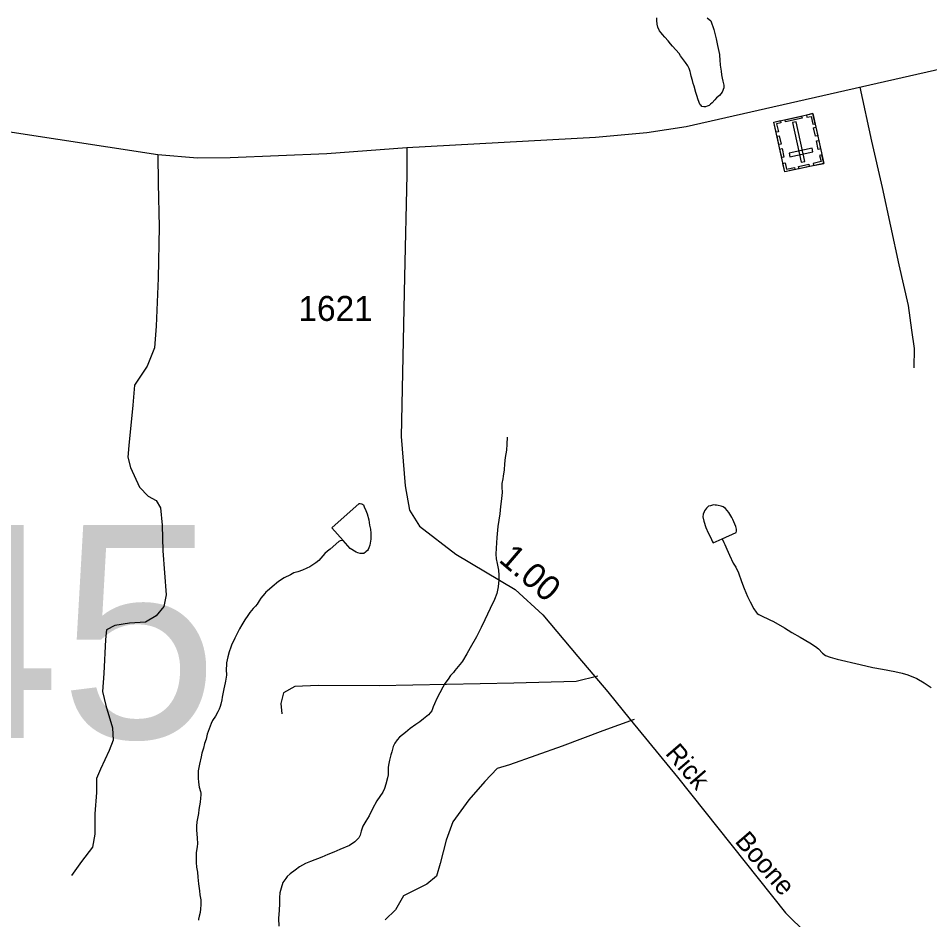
# Model space of a CAD drawing. Extents: x 2126262 to 2293712, y 749403 to 919119.
# Drawn here: x 2263203 to 2267762, y 850438 to 854948 of the extents above; entities that cross this region are included whole.
import ezdxf

# ---------------------------------------------------------------- set-up
doc = ezdxf.new("R2010")
doc.units = 0
for name, color, linetype in [('Exist Cultural Cemetery CELL', 7, 'Continuous'), ('Exist Hydrographic Misc Water Feature', 7, 'Continuous'), ('Exist Hydrographic Pond Under 1500 Sq Ft', 7, 'Continuous'), ('Exist Road Non-System Type 51', 7, 'Continuous'), ('Exist Road Primary NC Attributed', 7, 'Continuous'), ('Exist Road Secondary Mileage Hundredths English Label', 7, 'Continuous'), ('Exist Road Secondary Structure Pipe Number Label', 7, 'Continuous'), ('Exist Road Secondary Type 51 Attributed', 7, 'Continuous'), ('Exist Road Secondary Type 51 Label', 7, 'Continuous'), ('Exist Road Secondary Type 51 Number Label', 7, 'Continuous')]:
    doc.layers.add(name, color=color, linetype=linetype)

msp = doc.modelspace()

# ---------------------------------------------------------------- linework, layer by layer
at = {"layer": 'Exist Cultural Cemetery CELL'}
for points in [[(2267231.4, 854222.3), (2267036.9, 854180), (2266982.8, 854428.8), (2267177.3, 854471.1)], [(2267015.1, 854435.9), (2267017.6, 854424.6), (2266996.1, 854420), (2267004.7, 854380.5), (2266993.8, 854378.1), (2266982.8, 854428.8)], [(2267123.6, 854447.7), (2267040.7, 854429.7), (2267038.3, 854440.8), (2267121.2, 854458.8)], [(2267145, 854464.1), (2267147.4, 854452.8), (2267168.9, 854457.5), (2267177.5, 854418), (2267188.4, 854420.4), (2267177.4, 854471.1)], [(2267118.7, 854227.8), (2267136.9, 854231.8), (2267093.8, 854429.9), (2267075.6, 854425.9)], [(2267192.2, 854402.8), (2267201.4, 854360.5), (2267190.3, 854358.1), (2267181.1, 854400.4)], [(2267009.2, 854360.6), (2267018.4, 854318.3), (2267007.3, 854315.9), (2266998.1, 854358.2)], [(2267177.1, 854280.1), (2267173.1, 854298.4), (2267058, 854273.4), (2267062, 854255.1)], [(2267206.5, 854337.1), (2267215.7, 854294.8), (2267204.5, 854292.4), (2267195.3, 854334.7)], [(2267023.2, 854296.2), (2267032.4, 854253.9), (2267021.3, 854251.5), (2267012.1, 854293.8)], [(2267222.2, 854264.6), (2267211.1, 854262.2), (2267218, 854230.8), (2267178.3, 854222.2), (2267180.7, 854211.3), (2267231.4, 854222.3)], [(2267027.6, 854222.4), (2267038.7, 854224.8), (2267045.5, 854193.3), (2267085.1, 854202), (2267087.5, 854191.1), (2267036.8, 854180.1)], [(2267159, 854206.6), (2267108.4, 854195.6), (2267106, 854206.7), (2267156.6, 854217.7)]]:
    msp.add_lwpolyline(points, close=True, dxfattribs=at)
at = {"layer": 'Exist Hydrographic Misc Water Feature'}
for points in [[(2265648.4, 852853.1), (2265646.7, 852817), (2265645.1, 852786.9), (2265639.1, 852750.9), (2265635.8, 852718.9), (2265633.9, 852688.7), (2265628, 852658.3), (2265626.1, 852644.6), (2265622.3, 852620.7), (2265622.6, 852602.7), (2265623.7, 852576.4), (2265619.1, 852530.6), (2265615.3, 852506.1), (2265611.9, 852468.4), (2265602.4, 852406.3), (2265597, 852350), (2265593.3, 852298.2), (2265591.7, 852268.1), (2265593.8, 852244.1), (2265598.2, 852220.4), (2265604.5, 852188.1), (2265606.9, 852161.8), (2265607, 852138.2), (2265603.1, 852104.5), (2265597.4, 852070.2), (2265585.7, 852040.3), (2265564.1, 851996.4), (2265536.7, 851939.6), (2265519.1, 851901.3), (2265495.5, 851853.5), (2265463.9, 851799.1), (2265446.5, 851769.3), (2265424.8, 851732.7), (2265420.7, 851726.2), (2265387.1, 851685.9), (2265379.3, 851676.2), (2265365.5, 851660.1), (2265353.4, 851642.3), (2265337.5, 851619.7), (2265326, 851601.9), (2265296.6, 851545.1), (2265284.6, 851519.1), (2265279, 851503.8), (2265271, 851483.3), (2265255.2, 851463.3), (2265229.5, 851443.1), (2265211.5, 851428.8), (2265191.9, 851416), (2265163.9, 851394.6), (2265140.2, 851376.1), (2265110.2, 851351.5), (2265098.4, 851339.3), (2265086.6, 851321.5), (2265078.7, 851305.2), (2265071, 851279.1), (2265067.4, 851263.8), (2265059.6, 851237.7), (2265054.8, 851212.2), (2265053.6, 851200.8), (2265054, 851187), (2265053.2, 851164.1), (2265050.2, 851147.7), (2265042.3, 851117.4), (2265034.7, 851094.6), (2265026.7, 851076.7), (2264997.3, 851033), (2264975.8, 850994.1), (2264958, 850958.4), (2264942.4, 850932.5), (2264926.4, 850905.9), (2264918.7, 850882.1), (2264913.1, 850861.9), (2264906.9, 850847.9), (2264887.1, 850828), (2264859.5, 850809.6), (2264811.8, 850789.2), (2264781.7, 850776.7), (2264751.9, 850764.2), (2264720.8, 850751.1), (2264665, 850730), (2264639.5, 850720), (2264610.6, 850703.2), (2264588.6, 850687.3), (2264564, 850669.1), (2264548.9, 850654.6), (2264541.2, 850644.9), (2264527.3, 850624.6), (2264517.5, 850596.2), (2264511.8, 850572.4), (2264510, 850550.5), (2264510.3, 850529.8), (2264510, 850518.3), (2264508.4, 850486.5), (2264504.9, 850444), (2264507, 850406.2)], [(2266723.2, 852343.7), (2266732.4, 852325.4), (2266736.8, 852315.5), (2266746.8, 852291.7), (2266760.9, 852261.9), (2266779.4, 852222.1), (2266791.8, 852202.2), (2266806, 852174), (2266820.2, 852130.1), (2266834.5, 852096.3), (2266851.1, 852055), (2266863, 852029.2), (2266882.3, 851993.7), (2266893.7, 851977), (2266899.5, 851971), (2266907.6, 851965.3), (2266917.7, 851960.8), (2266961.8, 851939.5), (2266980, 851930), (2267036.1, 851898.6), (2267072.7, 851874.9), (2267113.5, 851852.7), (2267162.8, 851823.8), (2267191, 851805.9), (2267205.1, 851794.1), (2267225, 851771.7), (2267241.2, 851759.9), (2267263.6, 851751.9), (2267299.5, 851742.9), (2267413.8, 851716), (2267477.7, 851699.9), (2267525.8, 851692.3), (2267587.9, 851681.2), (2267623.8, 851671.6), (2267652.1, 851663.5), (2267698, 851646.1), (2267734.3, 851623.4), (2267768.2, 851599.7)], [(2264827.5, 852335.5), (2264813.4, 852333.5), (2264807.4, 852331), (2264764, 852292.5), (2264750, 852282.3), (2264736, 852270.1), (2264726.2, 852258.2), (2264706.4, 852236.3), (2264692.4, 852224.5), (2264660.8, 852203.8), (2264646.6, 852197.5), (2264625, 852187.1), (2264600.9, 852179.4), (2264581.1, 852173.3), (2264565.2, 852164.8), (2264533, 852149), (2264505.4, 852130.6), (2264473.7, 852104.3), (2264460, 852092.2), (2264450, 852083.5), (2264441.7, 852077.8), (2264436, 852071.3), (2264416.1, 852047.2), (2264408.6, 852033.5), (2264398.5, 852017.3), (2264390.7, 852007.7), (2264378.7, 851995.5), (2264360.9, 851975.5), (2264351.4, 851960.9), (2264337.1, 851938.9), (2264321.5, 851914.6), (2264309.6, 851894.5), (2264286, 851846.5), (2264278.4, 851828), (2264272.3, 851816.6), (2264266.7, 851802), (2264258.7, 851778.2), (2264251, 851753.7), (2264245.4, 851723.7), (2264245.6, 851716.1), (2264243.7, 851689.9), (2264244.1, 851662), (2264240.2, 851631.9), (2264238.4, 851623.8), (2264231.9, 851594.4), (2264222.8, 851551.9), (2264220.9, 851539.5), (2264216.5, 851516.6), (2264213.3, 851505.2), (2264207.5, 851491.6), (2264201.6, 851479.2), (2264189.7, 851457.5), (2264175.5, 851435.5), (2264168.3, 851420.9), (2264158.2, 851394.2), (2264148.8, 851367.2), (2264142.7, 851342.7), (2264135, 851320.9), (2264129.3, 851297.1), (2264121.6, 851272.6), (2264117.6, 851253), (2264109.9, 851216.4), (2264106.3, 851200.8), (2264103.6, 851182.8), (2264102.4, 851170.7), (2264102.6, 851146.7), (2264105.1, 851126.3), (2264108.9, 851102.3), (2264115.3, 851080.9), (2264117.1, 851072), (2264117.2, 851062.8), (2264115.2, 851046.4), (2264113.9, 851026.8), (2264109.9, 851008.8), (2264106.2, 850990.8), (2264104.2, 850970.5), (2264096.7, 850928.7), (2264095, 850906.8), (2264094.9, 850886.1), (2264097.1, 850869), (2264097.7, 850846.7), (2264099.7, 850820.4), (2264097.8, 850804.1), (2264093.9, 850774.6), (2264092.5, 850742.8), (2264092.5, 850724.8), (2264094.7, 850702.4), (2264099, 850676.1), (2264101.1, 850650.8), (2264105.4, 850618.6), (2264109.5, 850582.4), (2264111.8, 850562.7), (2264116.2, 850539), (2264116.3, 850512.7), (2264114.9, 850493.1), (2264112.9, 850475.1), (2264108.9, 850456.1)], [(2264108.9, 850456.1), (2264105.3, 850440.8), (2264105.2, 850436.5)]]:
    msp.add_lwpolyline(points, dxfattribs=at)
at = {"layer": 'Exist Hydrographic Pond Under 1500 Sq Ft'}
for points in [[(2266648.1, 854949.6), (2266666.9, 854936.1), (2266682.7, 854891.5), (2266693.8, 854845.3), (2266700, 854811.8), (2266709.6, 854766.3), (2266709.8, 854762.3), (2266712.3, 854740), (2266714.4, 854713.7), (2266718.7, 854684.1), (2266720.9, 854664.4), (2266723.8, 854647.9), (2266727.2, 854634.1), (2266731.3, 854614.3), (2266731.4, 854600.2), (2266729.2, 854592), (2266727.5, 854586.5), (2266723.7, 854578.4), (2266717.6, 854570.3), (2266709.6, 854562.3), (2266695.9, 854550.1), (2266686.8, 854539.8), (2266674.1, 854525.9), (2266666, 854517.9), (2266658.4, 854512.5), (2266648.4, 854507.8), (2266640.5, 854505.3), (2266632.3, 854505.5), (2266622.2, 854507.3), (2266618.4, 854511.7), (2266614.2, 854515), (2266608.2, 854527.3), (2266602, 854544.8), (2266598, 854557), (2266591.8, 854576.9), (2266583.3, 854609.2), (2266579, 854622.4), (2266575, 854637.2), (2266568.9, 854658.7), (2266565, 854675.2), (2266562.9, 854682.4), (2266558.2, 854696.6), (2266551.9, 854709.9), (2266540.2, 854726.5), (2266530.3, 854740.5), (2266515.9, 854760.5), (2266508, 854771.5), (2266491.9, 854789.8), (2266475.6, 854808.2), (2266465.7, 854819.9), (2266452.9, 854835.6), (2266437.8, 854853.3), (2266425.3, 854867.3), (2266419.3, 854875.6), (2266410.9, 854885.7), (2266402.8, 854903.2), (2266397.9, 854918.7), (2266396.6, 854937.8), (2266397.2, 854949.9)], [(2264827.5, 852335.5), (2264771.1, 852399), (2264907.8, 852520.1), (2264913.4, 852520.6), (2264919.6, 852519.9), (2264925.5, 852518.1), (2264929.6, 852513.7), (2264934, 852503.8), (2264941.9, 852486.6), (2264948, 852468.4), (2264956.6, 852438.7), (2264960.7, 852412.4), (2264964.8, 852392.6), (2264967.1, 852372.9), (2264967.1, 852360.4), (2264966.1, 852341.8), (2264965.2, 852332), (2264963.4, 852322.8), (2264961.5, 852312.3), (2264956.3, 852298.3), (2264952.9, 852291.2), (2264949.2, 852286.4), (2264944.1, 852280.6), (2264940.1, 852276.7), (2264932.1, 852271), (2264924.9, 852270.5), (2264913.4, 852270.7), (2264901.7, 852274.2), (2264892.9, 852277.7), (2264863.8, 852295.3), (2264827.5, 852335.5)], [(2266723.2, 852343.7), (2266793.8, 852376), (2266795.9, 852382.5), (2266795.7, 852392.4), (2266791.8, 852406.2), (2266777.4, 852440.3), (2266771.4, 852450.3), (2266757.1, 852475.8), (2266741.2, 852495.8), (2266728.9, 852503.6), (2266718.8, 852507.8), (2266703.1, 852511.4), (2266694.6, 852513.2), (2266688.7, 852513.3), (2266680.8, 852513.5), (2266665.3, 852509.9), (2266654.8, 852506.8), (2266651.1, 852502.6), (2266644.7, 852497.2), (2266639.7, 852491.4), (2266635.3, 852484.9), (2266633.2, 852478.4), (2266629, 852467), (2266627.5, 852454.9), (2266631.6, 852432.5), (2266641.8, 852401.1), (2266654.3, 852374.6), (2266666.3, 852349.1), (2266674.5, 852333.2), (2266678.5, 852323.3), (2266723.2, 852343.7)]]:
    msp.add_lwpolyline(points, dxfattribs=at)
at = {"layer": 'Exist Road Non-System Type 51'}
for points in [[(2267412, 854604), (2267470.8, 854333.4), (2267523.8, 854101.6), (2267607.2, 853715), (2267654.7, 853511.1), (2267671.4, 853388.3), (2267683.3, 853295.4), (2267681.9, 853199.1)], [(2263900.7, 854266.1), (2263902.7, 854122), (2263908.3, 853904.2), (2263902.7, 853647.3), (2263892.9, 853408.5), (2263884.6, 853299.6), (2263848.3, 853207.5), (2263784.1, 853112.5), (2263775.8, 853012), (2263756.2, 852810.9), (2263750.6, 852753.2), (2263764.6, 852700.1), (2263809.2, 852602.4), (2263853.9, 852557.7), (2263892.9, 852535.4), (2263915.2, 852499.1), (2263923.6, 852412.5), (2263926.4, 852284.1), (2263943.1, 852064.6), (2263932, 852005.9), (2263892.9, 851958.5), (2263839.9, 851927.7), (2263759, 851922.2), (2263686.4, 851911), (2263644.6, 851888.7), (2263639, 851841.2), (2263630.6, 851670.8), (2263625.1, 851580.7), (2263641.8, 851510.9), (2263675.3, 851399.2), (2263678.1, 851337.7), (2263658.5, 851284.7), (2263613.9, 851192.5), (2263594.4, 851145.1), (2263594.4, 851075.2), (2263586, 850969.1), (2263586.1, 850866.7), (2263574.9, 850802.5), (2263519.1, 850729.9), (2263468.9, 850660)], [(2266101.9, 851656.3), (2265993.8, 851629.8), (2265681.3, 851621.4), (2265008.4, 851609), (2264703.6, 851610.4), (2264586.4, 851604.8), (2264530.6, 851574.1), (2264516.6, 851519.6), (2264520.8, 851467.9)], [(2266283.3, 851441.1), (2266127.2, 851383.5), (2265923.5, 851306.7), (2265660.4, 851213.7), (2265599, 851195.6), (2265536.3, 851130), (2265456.7, 851039.2), (2265377.2, 850928.9), (2265343.7, 850836.7), (2265313.1, 850720.1), (2265295, 850657.3), (2265247.5, 850616.8), (2265129.7, 850557.5), (2265089.2, 850487.7), (2265039, 850438.8)]]:
    msp.add_lwpolyline(points, dxfattribs=at)
at = {"layer": 'Exist Road Primary NC Attributed'}
for points in [[(2265146.2, 854302.4), (2266090.9, 854352.6), (2266347.6, 854376.4), (2266543.6, 854406.4), (2268182.8, 854777.8), (2268465.3, 854830.2), (2268740.1, 854848.3), (2269424.4, 854875.5), (2269893.1, 854882.5), (2270141.9, 854892)], [(2259772.8, 853963.6), (2260340, 854098.7), (2260586.6, 854150.5), (2260886, 854222.8), (2261029.7, 854264.7), (2261737.7, 854525.1), (2261889.7, 854553), (2262088.5, 854548.1), (2262438.7, 854502), (2262899.1, 854419.7), (2263900.7, 854266.1), (2264100.2, 854250.7), (2264263.4, 854252.1), (2264746.8, 854271), (2265146.2, 854302.4)]]:
    msp.add_lwpolyline(points, dxfattribs=at)
at = {"layer": 'Exist Road Secondary Type 51 Attributed'}
msp.add_lwpolyline([(2265146.2, 854302.4), (2265146.2, 854165.6), (2265135, 853654.6), (2265118.2, 852855.2), (2265137.7, 852609.5), (2265159.7, 852488.2), (2265209.9, 852407.3), (2265391.3, 852267.6), (2265688.3, 852091), (2265826.1, 851964.4), (2266001.7, 851754.7), (2266151.5, 851579.5), (2266263.2, 851439.6), (2266499.6, 851151.1), (2267041.2, 850473.4), (2267147, 850368.2), (2267240.2, 850304.2), (2267366.5, 850239.1), (2267522.7, 850163.2), (2267598.1, 850123.8)], dxfattribs=at)

# ---------------------------------------------------------------- texts
at = {"layer": 'Exist Road Secondary Mileage Hundredths English Label'}
msp.add_text('1.00', height=125, rotation=319.4046, dxfattribs=at).set_placement((2265600.9, 852233.4))
at = {"layer": 'Exist Road Secondary Structure Pipe Number Label'}
msp.add_text('P145', height=1066.27, dxfattribs=at).set_placement((2260873, 851347.1))
at = {"layer": 'Exist Road Secondary Type 51 Label'}
for s, rotation, p in [('Rick', 310.7223, (2266435.3, 851268.8)), ('Boone', 310.8896, (2266783.4, 850829))]:
    msp.add_text(s, height=95, rotation=rotation, dxfattribs=at).set_placement(p)
at = {"layer": 'Exist Road Secondary Type 51 Number Label'}
msp.add_text('1621', height=125, dxfattribs=at).set_placement((2264604.5, 853434.2))

doc.saveas('drawing.dxf')
